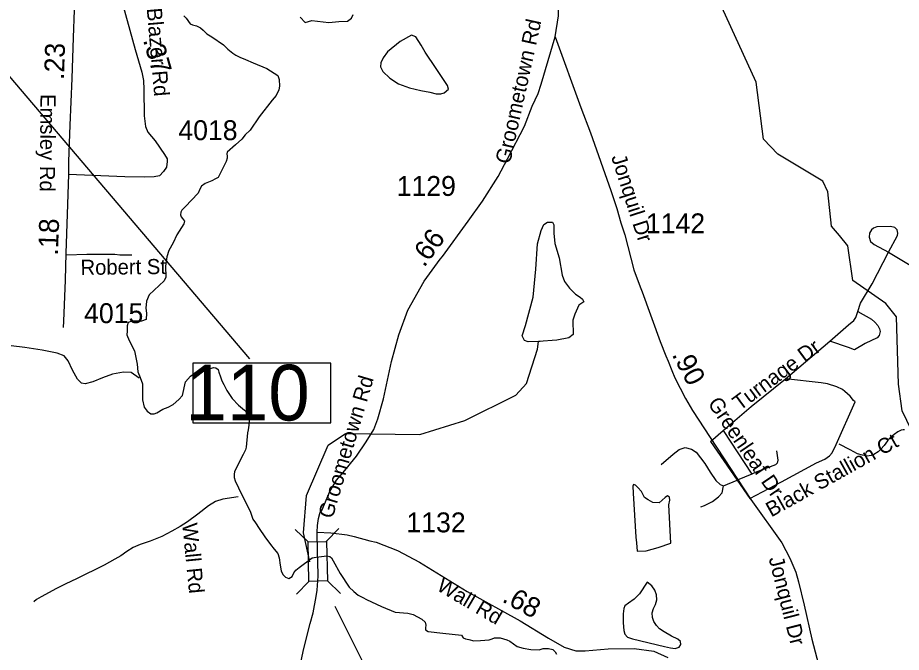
# Model space of a CAD drawing. Extents: x 1662474 to 1856135, y 779280 to 917889.
# Drawn here: x 1735946 to 1741498, y 802452 to 806442 of the extents above; entities that cross this region are included whole.
import ezdxf

# ---------------------------------------------------------------- set-up
doc = ezdxf.new("R2010")
doc.units = 0
for name, color, linetype in [('Exist Hydrographic Creek Single Shore', 7, 'Continuous'), ('Exist Hydrographic Misc Water Feature', 7, 'Continuous'), ('Exist Hydrographic Pond Under 1500 Sq Ft', 7, 'Continuous'), ('Exist Road Non-System Type 51', 7, 'Continuous'), ('Exist Road Non-System Type 51 Label', 7, 'Continuous'), ('Exist Road Primary Interstate Structure Standard Bridge Number Label', 7, 'Continuous'), ('Exist Road Secondary Mileage Hundredths English Label', 7, 'Continuous'), ('Exist Road Secondary Mileage Tenths English Label', 7, 'Continuous'), ('Exist Road Secondary Structure Standard Bridge CELL', 7, 'Continuous'), ('Exist Road Secondary Structure Standard Bridge Number Label', 7, 'Continuous'), ('Exist Road Secondary Type 51 Attributed', 7, 'Continuous'), ('Exist Road Secondary Type 51 Label', 7, 'Continuous'), ('Exist Road Secondary Type 51 Number Label', 7, 'Continuous')]:
    doc.layers.add(name, color=color, linetype=linetype)

msp = doc.modelspace()

# ---------------------------------------------------------------- linework, layer by layer
at = {"layer": 'Exist Hydrographic Creek Single Shore'}
for points in [[(1736990.4, 806452.9), (1737005, 806439.5), (1737028.9, 806404.3), (1737044.1, 806397.2), (1737069.6, 806390.4), (1737095.1, 806379.1), (1737111.9, 806364.4), (1737134.5, 806340.2), (1737166.5, 806320.6), (1737239.4, 806272), (1737266.5, 806244.8), (1737297.1, 806218.2), (1737316.6, 806205.4), (1737341.2, 806193.3), (1737376.4, 806178.6), (1737426, 806157.9), (1737512.1, 806122.9), (1737580.1, 806077.6), (1737588.5, 806054.2), (1737590.4, 806010.9), (1737586.4, 805988.6), (1737569.1, 805952.6), (1737543.6, 805922.7), (1737463.9, 805818), (1737406.1, 805735.8), (1737374.1, 805705.4), (1737354.4, 805679.1), (1737313.5, 805641.9), (1737261.2, 805596.4), (1737258.9, 805585.7), (1737261, 805571.8), (1737262.2, 805559.4), (1737255.8, 805538.4), (1737205.9, 805436.6), (1737188, 805428.8), (1737165.1, 805415.6), (1737124.5, 805399.6), (1737099.8, 805383.1), (1737089.9, 805363.4), (1737079.9, 805339.2), (1736998.8, 805253.1), (1736977.2, 805231.4), (1736970.4, 805219.6), (1736968.6, 805202.2), (1736972, 805189.6), (1736982.2, 805180.4), (1736993.2, 805162.3), (1736989.6, 805145.2), (1736945.8, 805077.1), (1736921.6, 805026.1), (1736895.4, 804978.1), (1736883.2, 804937.4), (1736874.1, 804879.7), (1736876.8, 804811.2), (1736866, 804786.8), (1736771.5, 804700.4), (1736754.4, 804660.5), (1736751.5, 804615.9), (1736754.9, 804584.7), (1736752.2, 804544), (1736724, 804534.2), (1736663.6, 804534.2), (1736640, 804524.8), (1736634.5, 804504.4), (1736632.9, 804470.5), (1736632.1, 804447.9), (1736646.5, 804411.9), (1736678.8, 804347.9), (1736696.1, 804263.4)], [(1736696.1, 804263.4), (1736701.6, 804216.4), (1736716.1, 804178.9), (1736729.5, 804140.8), (1736729.5, 804040.3)], [(1736729.5, 804040.3), (1736741.2, 803993.6), (1736759.1, 803967.4), (1736783.2, 803952.4), (1736803.5, 803951.6), (1736819.8, 803958.4), (1736858.4, 803980.5), (1736891.4, 803993.1), (1736922.4, 804009.3), (1736958.6, 804041.1), (1736980.9, 804067.1), (1736999.2, 804152.6), (1737031.5, 804188.3), (1737055.1, 804204.9), (1737176.1, 804241.9), (1737190.6, 804240.8), (1737206.1, 804230.9), (1737210.5, 804213), (1737219, 804183.4), (1737227.9, 804157.9), (1737240.8, 804134.8), (1737259.4, 804098.3), (1737293.8, 804048.7), (1737333.6, 804005.4), (1737369.9, 803974.9), (1737386.6, 803955.8), (1737396.4, 803935.1), (1737401.1, 803907.5), (1737397.8, 803879.7), (1737394.2, 803850.6), (1737389.5, 803831.4), (1737381.4, 803741.9), (1737377.8, 803724.1), (1737362, 803694.9), (1737308.2, 803589.1), (1737305.9, 803570), (1737306.4, 803550.1), (1737313.1, 803530.6), (1737333.1, 803485.2), (1737409.5, 803332.4), (1737423.1, 803289.9), (1737439.1, 803265.2), (1737463.9, 803230.6), (1737499, 803177.6), (1737533.9, 803130.4), (1737558, 803100.7), (1737580.1, 803073.1), (1737589, 803046.4), (1737595.9, 803000.2), (1737600.9, 802963.7), (1737611.4, 802940.3), (1737627.6, 802924.6), (1737648.4, 802917), (1737670.4, 802928.5), (1737680.6, 802952.1), (1737694.2, 802968.4), (1737713.8, 802985.8), (1737795.6, 803045.1), (1737821, 803049.8), (1737889, 803057.6), (1737907.6, 803055.3), (1737918.1, 803045.9), (1737927.1, 803026.9), (1737971.8, 802946.6), (1738027.6, 802861.3), (1738057, 802833.8), (1738085.4, 802810.4), (1738114.2, 802796), (1738137.6, 802784.9), (1738169.4, 802769.8), (1738231.2, 802739.8), (1738316.6, 802704.4), (1738397.6, 802698.9), (1738431.5, 802689.2), (1738484.5, 802661.1), (1738505, 802641.9), (1738510, 802622.5), (1738507.1, 802607), (1738507.1, 802593.9), (1738525, 802582.6), (1738617.4, 802572.4), (1738734.1, 802559.8), (1738745.1, 802543.8), (1738759.1, 802537.4), (1738780.4, 802533.2), (1738812.4, 802524.9), (1738853.9, 802526.2), (1738907.6, 802530.6), (1738926.2, 802537.2), (1738941.5, 802543.8), (1738976.4, 802543.5), (1739020, 802530.9), (1739037, 802522.8), (1739083.2, 802488.6), (1739121.5, 802477.4), (1739169.2, 802468.9), (1739221.2, 802468.4), (1739246.2, 802475.5), (1739280.1, 802476.3), (1739308.1, 802469.8)], [(1739308.1, 802469.8), (1739322.4, 802454.5), (1739330, 802439.8)]]:
    msp.add_lwpolyline(points, dxfattribs=at)
at = {"layer": 'Exist Hydrographic Misc Water Feature'}
for points in [[(1741108.7, 805073.6), (1741059.7, 805130.4), (1741036.7, 805347.6), (1741003.7, 805413.9), (1740722.6, 805583.7), (1740631.8, 805677.5), (1740584.6, 806036.2), (1740209.8, 806857.9), (1740175.7, 807656.1), (1740069.7, 807950.5)], [(1742571.8, 803153.3), (1742438.7, 803195.4), (1742272.8, 803172.5), (1742154.7, 803122.4), (1742055.7, 803157.2), (1741740.7, 803475.5), (1741503.7, 803969.4), (1741479.7, 804137.2), (1741466.7, 804561), (1741400.7, 804644.3), (1741193.6, 804789.7), (1741161.6, 805007), (1741108.7, 805073.6)], [(1736708.1, 804174.6), (1736658.5, 804211.1), (1736610.5, 804213.6), (1736540.4, 804200.3), (1736478, 804176.8), (1736418, 804153.4), (1736369.8, 804139.8), (1736345.8, 804144.1), (1736322, 804168.3), (1736290.4, 804226.6), (1736263.1, 804284.9), (1736237.3, 804315.2), (1736193.4, 804333.6), (1736099.7, 804352.5), (1735991.6, 804367.5), (1735903.9, 804378.3)], [(1737780.7, 803021), (1737740.7, 803202.3), (1737759.6, 803438.3), (1737895.6, 803753.9), (1738004.6, 803827.2), (1738471.8, 803821), (1738755.7, 803910.4), (1739074.6, 804068), (1739141.7, 804142.1), (1739210.8, 804357.4), (1739218.2, 804405.4)], [(1741516.6, 803850.2), (1741508.6, 803850.3), (1741496.7, 803848.3), (1741476.4, 803838.5), (1741452.4, 803820.7), (1741428, 803800.8), (1741409.9, 803781), (1741389.6, 803753.2), (1741369.5, 803729.3), (1741351.3, 803711.5), (1741325.3, 803695.7), (1741307.2, 803689.8), (1741283, 803686.1), (1741253.3, 803692.2), (1741221.3, 803700.6), (1741175.4, 803724.9), (1741107.7, 803761.5)], [(1737331.3, 803430.6), (1737235.1, 803415.4), (1737188.9, 803399.9), (1737144.7, 803372.2), (1737078.2, 803320.9), (1737011.6, 803271.5), (1736967.3, 803243.9), (1736913.2, 803214.4), (1736850.8, 803181), (1736778.4, 803151.7), (1736716.3, 803130.2), (1736672.2, 803110.7), (1736631.8, 803085), (1736593.5, 803059.4), (1736555.3, 803037.8), (1736488.9, 803000.4), (1736316, 802914), (1736247.8, 802882.7), (1736189.5, 802853.2), (1736092.9, 802800), (1736064.6, 802784.3), (1736046.6, 802768.5)]]:
    msp.add_lwpolyline(points, dxfattribs=at)
at = {"layer": 'Exist Hydrographic Pond Under 1500 Sq Ft'}
for points in [[(1737720.6, 806445.9), (1737752.6, 806410.8), (1737794.1, 806423.6), (1737899.6, 806410.8), (1737963.5, 806417.2), (1738017.8, 806420.4), (1738043.4, 806439.5), (1738053, 806461.9)], [(1738480.9, 806269), (1738446.9, 806322.5), (1738420.9, 806332.2), (1738348, 806291.7), (1738270.1, 806226.9), (1738242.6, 806189.6), (1738226.4, 806157.2), (1738224.7, 806132.9), (1738239.3, 806103.7), (1738283.1, 806061.6), (1738338.2, 806025.9), (1738407.9, 806000), (1738477.7, 805983.8), (1738536, 805974.1), (1738574.9, 805962.7), (1738604.1, 805962.7), (1738625.2, 805969.2), (1738652.8, 805991.9), (1738646.3, 806014.6), (1738574.9, 806123.2), (1738505.2, 806225.2), (1738480.9, 806269)], [(1739228.1, 804406.3), (1739152.8, 804403.4), (1739129.7, 804412), (1739115.2, 804441), (1739135.5, 804507.6), (1739184.7, 804684.2), (1739202.1, 804860.8), (1739210.8, 805020), (1739233.9, 805103.9), (1739251.3, 805141.6), (1739274.5, 805156.1), (1739306.3, 805156.1), (1739315, 805138.7), (1739315, 805086.6), (1739320.8, 805022.9), (1739346.9, 804933.1), (1739367.2, 804823.1), (1739381.7, 804782.6), (1739413.5, 804742.1), (1739451.2, 804704.4), (1739480.1, 804684.2), (1739494.6, 804672.6), (1739503.3, 804655.2), (1739471.4, 804635), (1739445.4, 804577.1), (1739433.8, 804539.4), (1739433.8, 804513.4), (1739436.7, 804475.7), (1739436.7, 804449.7), (1739407.7, 804429.4), (1739332.4, 804414.9), (1739218.2, 804405.4)], [(1739838.8, 803088.6), (1739894.8, 803090.1), (1739969, 803111.4), (1740048.7, 803138.5), (1740037.5, 803378.8), (1740043.9, 803408.8), (1740040, 803426.9), (1740028.1, 803435), (1740012.8, 803424.6), (1739975.6, 803392.7), (1739936.8, 803393.6), (1739906.7, 803410.6), (1739884.9, 803424.8), (1739864.3, 803462.5), (1739842.5, 803488.7), (1739826.7, 803502.9), (1739814.6, 803507), (1739810.7, 803497.1), (1739812.2, 803453.1), (1739829.6, 803176.8), (1739833.1, 803140.7), (1739838.8, 803088.6)], [(1739901, 802894), (1739852.2, 802820.5), (1739820, 802786.8), (1739783.7, 802761.1), (1739761.3, 802745.3), (1739753.3, 802727.4), (1739749, 802693.4), (1739750.5, 802637.4), (1739754.1, 802589.3), (1739759.9, 802565.3), (1739777.5, 802547.1), (1739809.5, 802536.8), (1740009.2, 802488.9), (1740047, 802480.5), (1740077.1, 802476.2), (1740101.1, 802484), (1740111.3, 802501.9), (1740109.5, 802520), (1740093.5, 802534.1), (1740053.7, 802554.5), (1740008, 802581), (1739978.3, 802599.2), (1739958.4, 802621.4), (1739942.6, 802645.5), (1739934.8, 802671.7), (1739933, 802699.7), (1739939.5, 802727.6), (1739953.7, 802753.5), (1739961.9, 802781.4), (1739960.2, 802813.5), (1739948.3, 802843.5), (1739930.7, 802869.7), (1739901, 802894)]]:
    msp.add_lwpolyline(points, dxfattribs=at)
at = {"layer": 'Exist Road Non-System Type 51'}
for p, q in [((1740769, 804170.5), (1741047.5, 804408.2)), ((1740298.6, 803777.4), (1740377.9, 803845.6)), ((1740377.9, 803845.6), (1740558, 803573.1)), ((1740298.6, 803777.4), (1740465.6, 803533.5)), ((1740380.6, 803498.9), (1740465.6, 803533.5)), ((1740558, 803573.1), (1740465.6, 803533.5)), ((1740465.6, 803533.5), (1740545.6, 803419))]:
    msp.add_line(p, q, dxfattribs=at)
for points in [[(1741416.5, 804967.1), (1741473.8, 805073.6), (1741476.6, 805087.8), (1741471.4, 805108.8), (1741457.6, 805123.2), (1741430.4, 805129), (1741343.5, 805126.4), (1741323.4, 805119.2), (1741309.1, 805107.5), (1741297.4, 805086.8), (1741294.8, 805062.9), (1741304.6, 805035.2), (1741326.1, 805015.9), (1741416.5, 804967.1)], [(1741223.4, 804595.7), (1741240.6, 804647.1), (1741314.9, 804769.4), (1741416.5, 804967.1)], [(1741416.5, 804967.1), (1741562.6, 804879.4), (1741587.9, 804851.9), (1741599.6, 804824.5), (1741602.1, 804794.9), (1741596.2, 804555.2), (1741604.4, 804355.5), (1741599.6, 804257.6)], [(1736252.6, 804950), (1736381.1, 804955.8), (1736555.1, 804955.5), (1736588.2, 804951.2), (1736622.6, 804951.2), (1736663.2, 804951.2)], [(1741047.5, 804408.2), (1741166.1, 804511.9), (1741199.1, 804539), (1741211, 804557.4), (1741223.4, 804595.7)], [(1741223.4, 804595.7), (1741310.8, 804546.1), (1741331.8, 804527.7), (1741349.4, 804505.9), (1741360.1, 804485.4), (1741364.5, 804468.7), (1741358.5, 804442.9), (1741346.1, 804428.2), (1741270, 804394.1), (1741203.9, 804353.9), (1741164.9, 804367.6), (1741047.5, 804408.2)], [(1740377.9, 803845.6), (1740554.4, 803996.8), (1740769, 804170.5)], [(1740545.6, 803419), (1740744.6, 803523.2), (1740964, 803643.4), (1741017.6, 803667.4), (1741046.6, 803687.2), (1741062.4, 803706.4), (1741088.9, 803759.2), (1741207.4, 804026.1), (1741196, 804034.8), (1741176.1, 804061.6), (1741143.2, 804092), (1741127.2, 804103.9), (1741091.9, 804121.9), (1741033.6, 804139), (1740994.1, 804146.6), (1740769, 804170.5)], [(1739987.9, 803631.9), (1740063.5, 803697.8), (1740101.9, 803726.7), (1740139.1, 803739.5), (1740178.5, 803729), (1740209.4, 803709.9), (1740262.4, 803638.8), (1740295.5, 803584.2), (1740332.8, 803532.2), (1740359.6, 803506.4), (1740380.6, 803498.9)], [(1740713.9, 803719.6), (1740721, 803661), (1740717.4, 803642.2), (1740707.1, 803630.1), (1740579, 803582), (1740558, 803573.1)], [(1740238, 803366.9), (1740261.4, 803375.5), (1740311.8, 803400.2), (1740348.9, 803429), (1740372.1, 803455.2), (1740380.6, 803498.9)]]:
    msp.add_lwpolyline(points, dxfattribs=at)
at = {"layer": 'Exist Road Primary Interstate Structure Standard Bridge Number Label'}
msp.add_line((1735597, 806420.4), (1737402.8, 804297.4), dxfattribs=at)
msp.add_lwpolyline([(1737913.4, 804269.8), (1737046.9, 804269.8), (1737046.9, 803894.2), (1737913.4, 803894.2)], close=True, dxfattribs=at)
at = {"layer": 'Exist Road Secondary Structure Standard Bridge CELL'}
for p, q in [((1737771.1, 803146.2), (1737689.4, 803224.6)), ((1737884.2, 803148.4), (1737962.6, 803230.1)), ((1737697.1, 802816.7), (1737775.5, 802898.3)), ((1737972.9, 802822.2), (1737891.3, 802900.7))]:
    msp.add_line(p, q, dxfattribs=at)
msp.add_lwpolyline([(1737775.5, 802898.3), (1737770.5, 803146.2), (1737886.3, 803148.5), (1737891.3, 802900.7)], close=True, dxfattribs=at)
at = {"layer": 'Exist Road Secondary Structure Standard Bridge Number Label'}
msp.add_line((1737938.5, 802741.9), (1738852.5, 800913.9), dxfattribs=at)
at = {"layer": 'Exist Road Secondary Type 51 Attributed'}
for points in [[(1739322, 806322.3), (1739343.6, 806452.7), (1739345.4, 806533.4), (1739362.7, 806641.4), (1739381.8, 806773), (1739403.2, 806906.8), (1739424.7, 807044.5), (1739452.5, 807232), (1739473.7, 807353.7), (1739488.7, 807447.6), (1739503.8, 807543.1), (1739517.5, 807602.8), (1739525.9, 807644.6), (1739544.7, 807689.6), (1739558.4, 807743.6), (1739620.2, 807916.2), (1739696.7, 808115.6), (1739757.4, 808278.2), (1739812.1, 808426.8)], [(1736563.8, 806721.2), (1736590.5, 806585.2), (1736684.6, 806241.9), (1736725.3, 806099.5), (1736735.5, 806046.1), (1736738.1, 805990.2), (1736740.6, 805824.9), (1736748.2, 805758.8), (1736763.5, 805723.2), (1736809.3, 805667.3), (1736867.8, 805580.9), (1736885.6, 805555.4), (1736885.6, 805537.6), (1736880.5, 805502), (1736862.7, 805474.1), (1736837.3, 805448.7), (1736804.2, 805441), (1736740.6, 805438.5), (1736618.5, 805441), (1736265.2, 805456.3)], [(1736306.3, 806663.8), (1736294, 806317.2), (1736285.5, 806059.4), (1736274.3, 805765.8), (1736266, 805537.9), (1736265.2, 805456.3)], [(1737827.3, 803208.2), (1737830.4, 803249.2), (1737836, 803293.3), (1737845.7, 803332.2), (1737856.7, 803343.1), (1737907, 803462.3), (1737948.4, 803535.2), (1737990.8, 803583.5), (1738075.1, 803684.4), (1738134.2, 803775.1), (1738183.5, 803853.9), (1738207.9, 803920.8), (1738244.2, 804046.2), (1738293.8, 804280.6), (1738340, 804449), (1738396.2, 804604.1), (1738498.6, 804785.7), (1738600.8, 804922.8), (1738614.2, 804940.8), (1738776.1, 805162), (1738865.3, 805287.5), (1738964.4, 805442.6), (1739023.9, 805554.9), (1739129.6, 805759.5), (1739179.1, 805885), (1739216, 805965.6), (1739234.6, 806024.3), (1739322, 806322.3)], [(1739322, 806322.3), (1739484.8, 805877.8), (1739545.6, 805717.3), (1739672.2, 805355.2), (1739692.4, 805291.6), (1739709.9, 805242.9), (1739735.8, 805152.8), (1739759.6, 805077), (1739817.8, 804856), (1739856, 804750.3), (1739868.9, 804719.1), (1739982.4, 804406.7), (1740017.6, 804315.6), (1740032.3, 804283.3), (1740054.7, 804223.7), (1740075.3, 804176.8), (1740141, 804047.7), (1740185.1, 803972), (1740296.8, 803801.7), (1740552.4, 803412.3), (1740746.1, 803141.1), (1740796.6, 803044.4), (1740834.5, 802956.4), (1740850.8, 802895.8), (1740887.8, 802748.5), (1740935.7, 802535.3), (1741029.9, 802176.4)], [(1736265.2, 805456.3), (1736256.6, 805206.2), (1736248.1, 804962.5), (1736244.3, 804792.6), (1736233.8, 804534.8), (1736232.1, 804494.2)], [(1737832.2, 803024.8), (1737829.6, 803084.3), (1737827.3, 803208.2)], [(1737827.3, 803208.2), (1737913.4, 803202.6), (1738015.8, 803189.8), (1738059.9, 803180), (1738158.2, 803153.4), (1738198.7, 803145.1), (1738332.3, 803093), (1738471.2, 803018.6), (1738770.1, 802834.8), (1739103.5, 802650.9), (1739281.6, 802541.8), (1739379.4, 802484.4), (1739452.1, 802461.6), (1739511.6, 802461.4), (1739655.3, 802472.9), (1739818, 802475.5), (1739942.7, 802458.8), (1740030.7, 802420.1)], [(1737715.4, 802347.1), (1737740.7, 802467.5), (1737784.3, 802632.4), (1737803.2, 802700.9), (1737821.7, 802803), (1737826.5, 802842.5), (1737833.2, 802930.6), (1737832.2, 803024.8)]]:
    msp.add_lwpolyline(points, dxfattribs=at)

# ---------------------------------------------------------------- texts
at = {"layer": 'Exist Road Non-System Type 51 Label'}
for s, rotation, p in [('Robert St', 0.6168, (1736341, 804824.7)), ('Turnage Dr', 36.6, (1740482.4, 803968)), ('Greenleaf Dr', 304.2716, (1740277.9, 804016.9)), ('Black Stallion Ct', 29.1816, (1740680.1, 803299.4)), ('Wall Rd', 275.6395, (1736979.4, 803260.4))]:
    msp.add_text(s, height=95, rotation=rotation, dxfattribs=at).set_placement(p)
at = {"layer": 'Exist Road Primary Interstate Structure Standard Bridge Number Label'}
msp.add_text('110', height=350, dxfattribs=at).set_placement((1736999.6, 803909.7))
at = {"layer": 'Exist Road Secondary Mileage Hundredths English Label'}
msp.add_text('.37', height=125, rotation=285.9556, dxfattribs=at).set_placement((1736732.5, 806301.8))
at = {"layer": 'Exist Road Secondary Mileage Tenths English Label'}
for s, rotation, p in [('.23', 88.1114, (1736236, 806049.4)), ('.18', 88.003, (1736198.3, 804945.6)), ('.66', 53.8017, (1738499.7, 804867.6)), ('.90', 297.4949, (1740054.2, 804324)), ('.68', 331.1301, (1738983, 802773.6))]:
    msp.add_text(s, height=125, rotation=rotation, dxfattribs=at).set_placement(p)
at = {"layer": 'Exist Road Secondary Type 51 Label'}
for s, rotation, p in [('Blazer Rd', 274.8902, (1736756.3, 806499.9)), ('Groometown Rd', 77.6201, (1739038.3, 805517.6)), ('Emsley Rd', 269.5438, (1736089.3, 805962.3)), ('Jonquil Dr', 287.7602, (1739673.6, 805566.7)), ('Groometown Rd', 73.6114, (1737923.1, 803287.4)), ('Jonquil Dr', 284.276, (1740663.5, 803042.4)), ('Wall Rd', 329.6076, (1738571.2, 802846.6))]:
    msp.add_text(s, height=95, rotation=rotation, dxfattribs=at).set_placement(p)
at = {"layer": 'Exist Road Secondary Type 51 Number Label'}
for s, p in [('4018', (1736955.3, 805672.1)), ('1129', (1738327, 805321.5)), ('1142', (1739892.8, 805086.5)), ('4015', (1736363.1, 804521.6)), ('1132', (1738388.3, 803206.5))]:
    msp.add_text(s, height=125, dxfattribs=at).set_placement(p)

doc.saveas('drawing.dxf')
